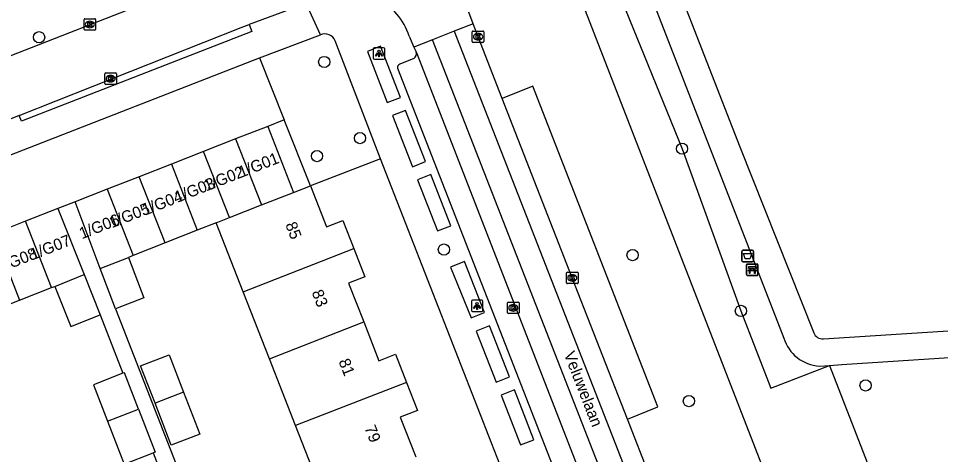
# Model space of a CAD drawing. Extents: x 159689 to 160786, y 387323 to 388339.
# Drawn here: x 160118.9 to 160199.1, y 387869.9 to 387907.8 of the extents above; entities that cross this region are included whole.
import ezdxf

# ---------------------------------------------------------------- set-up
doc = ezdxf.new("R2010")
doc.units = 0
for name, color, linetype in [('IMGEO_Afvalbak', 7, 'Continuous'), ('IMGEO_Bank', 7, 'Continuous'), ('IMGEO_Boom', 7, 'Continuous'), ('IMGEO_Groenvoorziening', 7, 'Continuous'), ('IMGEO_Kolk', 7, 'Continuous'), ('IMGEO_Lichtpunt', 7, 'Continuous'), ('IMGEO_Openbare_ruimte_label', 7, 'Continuous'), ('IMGEO_Pand', 7, 'Continuous'), ('IMGEO_Pand_nummerreeks', 7, 'Continuous'), ('IMGEO_Parkeervlak_open', 7, 'Continuous'), ('IMGEO_Rijbaan_lokaal_gesloten', 7, 'Continuous'), ('IMGEO_Rijbaan_lokaal_open', 7, 'Continuous'), ('IMGEO_Voetpad_halfverhard', 7, 'Continuous'), ('IMGEO_Voetpad_open', 7, 'Continuous')]:
    doc.layers.add(name, color=color, linetype=linetype)

msp = doc.modelspace()

# ---------------------------------------------------------------- linework, layer by layer
at = {"layer": 'IMGEO_Afvalbak'}
for p, q in [((160181.84, 387886.746), (160181.84, 387887.546)), ((160181.84, 387887.546), (160181.84, 387886.746)), ((160181.94, 387887.646), (160182.73, 387887.646)), ((160182.73, 387887.646), (160181.94, 387887.646)), ((160182.83, 387887.546), (160182.83, 387886.746)), ((160182.83, 387886.746), (160182.83, 387887.546)), ((160182.73, 387886.646), (160181.94, 387886.646)), ((160181.94, 387886.646), (160182.73, 387886.646))]:
    msp.add_line(p, q, dxfattribs=at)
msp.add_lwpolyline([(160181.983, 387887.36), (160182.687, 387887.36), (160182.538, 387886.89), (160182.132, 387886.89), (160181.983, 387887.36)], dxfattribs=at)
for centre, start, end in [((160181.94, 387887.546), 90, 180), ((160181.94, 387887.546), 90, 180), ((160182.73, 387887.546), 0, 90), ((160182.73, 387887.546), 360, 90), ((160181.94, 387886.746), 180, 270), ((160181.94, 387886.746), 180, 270), ((160182.73, 387886.746), 270, 0), ((160182.73, 387886.746), 270, 0)]:
    msp.add_arc(centre, 0.1, start, end, dxfattribs=at)
at = {"layer": 'IMGEO_Bank'}
for p, q in [((160182.234, 387885.517), (160182.234, 387886.358)), ((160182.234, 387886.358), (160182.234, 387885.517)), ((160182.309, 387886.442), (160183.15, 387886.442)), ((160183.15, 387886.442), (160182.309, 387886.442)), ((160183.234, 387886.367), (160183.234, 387885.526)), ((160183.234, 387885.526), (160183.234, 387886.367)), ((160183.159, 387885.442), (160182.318, 387885.442)), ((160182.318, 387885.442), (160183.159, 387885.442)), ((160182.931, 387885.84), (160182.538, 387885.84)), ((160182.543, 387885.948), (160182.543, 387886.054)), ((160182.587, 387886.054), (160182.587, 387885.948)), ((160182.875, 387886.06), (160182.593, 387886.06)), ((160182.593, 387885.942), (160182.875, 387885.942)), ((160182.881, 387885.948), (160182.881, 387886.054)), ((160182.925, 387886.054), (160182.925, 387885.948))]:
    msp.add_line(p, q, dxfattribs=at)
for points in [[(160182.537, 387886.06), (160182.451, 387886.06), (160182.451, 387886.221), (160183.014, 387886.221), (160183.014, 387886.06), (160182.931, 387886.06)], [(160182.481, 387885.84), (160182.339, 387885.84), (160182.451, 387885.942), (160182.537, 387885.942)], [(160182.531, 387885.833), (160182.531, 387885.626), (160182.488, 387885.626), (160182.488, 387885.833)], [(160182.931, 387885.942), (160183.014, 387885.942), (160183.126, 387885.84), (160182.987, 387885.84)], [(160182.981, 387885.833), (160182.981, 387885.626), (160182.937, 387885.626), (160182.937, 387885.833)]]:
    msp.add_lwpolyline(points, dxfattribs=at)
for centre, radius, start, end in [((160182.312, 387886.364), 0.0779, 92.4484, 184.28452), ((160182.312, 387886.364), 0.0779, 92.4484, 184.28452), ((160183.156, 387886.364), 0.0779, 2.4484, 94.28452), ((160183.156, 387886.364), 0.0779, 2.4484, 94.28452), ((160182.312, 387885.52), 0.0779, 182.4484, 274.28452), ((160182.312, 387885.52), 0.0779, 182.4484, 274.28452), ((160182.481, 387885.833), 0.00671, 2.89567, 87.10433), ((160182.538, 387885.833), 0.00671, 92.89567, 177.10433), ((160182.536, 387886.053), 0.00671, 2.89567, 87.10433), ((160182.536, 387885.949), 0.00671, 272.89567, 357.10433), ((160182.593, 387886.053), 0.00671, 92.89567, 177.10433), ((160182.593, 387885.949), 0.00671, 182.89567, 267.10433), ((160182.875, 387886.053), 0.00671, 2.89567, 87.10433), ((160182.875, 387885.949), 0.00671, 272.89567, 357.10433), ((160182.932, 387886.053), 0.00671, 92.89567, 177.10433), ((160182.932, 387885.949), 0.00671, 182.89567, 267.10433), ((160182.93, 387885.833), 0.00671, 2.89567, 87.10433), ((160182.987, 387885.833), 0.00671, 92.89567, 177.10433), ((160183.156, 387885.52), 0.0779, 272.4484, 4.28452), ((160183.156, 387885.52), 0.0779, 272.4484, 4.28452)]:
    msp.add_arc(centre, radius, start, end, dxfattribs=at)
at = {"layer": 'IMGEO_Boom'}
for centre in [(160120.69, 387906.188), (160145.495, 387904.032), (160148.607, 387897.399), (160176.625, 387896.482), (160144.868, 387895.834), (160155.909, 387887.698), (160172.321, 387887.221), (160181.748, 387882.357), (160192.591, 387875.874), (160177.221, 387874.504)]:
    msp.add_circle(centre, 0.489, dxfattribs=at)
at = {"layer": 'IMGEO_Groenvoorziening'}
for points in [[(160165.016, 387925.868), (160171.044, 387910.266), (160176.625, 387896.482), (160181.748, 387882.357), (160184.355, 387875.641), (160189.451, 387877.619)], [(160187.833, 387858.03), (160187.32, 387859.333), (160161.958, 387924.652)], [(160150.403, 387895.606), (160144.302, 387893.249)], [(160189.451, 387877.619), (160195.054, 387863.182), (160195.846, 387861.141), (160191.79, 387859.566), (160187.833, 387858.03)]]:
    msp.add_lwpolyline(points, dxfattribs=at)
at = {"layer": 'IMGEO_Kolk'}
for p, q in [((160124.676, 387907.796), (160125.528, 387907.796)), ((160124.601, 387906.87), (160124.601, 387907.722)), ((160125.112, 387907.016), (160125.087, 387907.016)), ((160125.089, 387907.576), (160125.114, 387907.576)), ((160125.602, 387907.722), (160125.602, 387906.87)), ((160125.528, 387906.796), (160124.676, 387906.796)), ((160158.38, 387905.801), (160158.38, 387906.653)), ((160158.455, 387906.727), (160159.307, 387906.727)), ((160158.868, 387906.507), (160158.893, 387906.507)), ((160159.381, 387906.653), (160159.381, 387905.801)), ((160159.307, 387905.727), (160158.455, 387905.727)), ((160158.891, 387905.947), (160158.866, 387905.947)), ((160126.409, 387902.15), (160126.409, 387903.002)), ((160126.484, 387903.076), (160127.336, 387903.076)), ((160127.41, 387903.002), (160127.41, 387902.15)), ((160126.92, 387902.296), (160126.895, 387902.296)), ((160126.897, 387902.856), (160126.922, 387902.856)), ((160127.336, 387902.076), (160126.484, 387902.076)), ((160166.577, 387884.809), (160166.577, 387885.661)), ((160166.652, 387885.735), (160167.504, 387885.735)), ((160167.065, 387885.515), (160167.09, 387885.515)), ((160167.578, 387885.661), (160167.578, 387884.809)), ((160167.504, 387884.735), (160166.652, 387884.735)), ((160167.088, 387884.955), (160167.063, 387884.955)), ((160161.442, 387882.201), (160161.442, 387883.053)), ((160161.517, 387883.127), (160162.369, 387883.127)), ((160161.93, 387882.907), (160161.955, 387882.907)), ((160162.443, 387883.053), (160162.443, 387882.201)), ((160162.369, 387882.127), (160161.517, 387882.127)), ((160161.953, 387882.347), (160161.928, 387882.347))]:
    msp.add_line(p, q, dxfattribs=at)
for points in [[(160124.676, 387907.796), (160125.528, 387907.796)], [(160124.601, 387906.87), (160124.601, 387907.722)], [(160124.922, 387907.496), (160125.045, 387907.496), (160125.045, 387907.345), (160125.175, 387907.496), (160125.339, 387907.496), (160125.193, 387907.345), (160125.346, 387907.096), (160125.194, 387907.096), (160125.109, 387907.26), (160125.045, 387907.193), (160125.045, 387907.096), (160124.922, 387907.096), (160124.922, 387907.496)], [(160125.602, 387907.722), (160125.602, 387906.87)], [(160125.528, 387906.796), (160124.676, 387906.796)], [(160158.38, 387905.801), (160158.38, 387906.653)], [(160158.455, 387906.727), (160159.307, 387906.727)], [(160158.701, 387906.427), (160158.824, 387906.427), (160158.824, 387906.276), (160158.954, 387906.427), (160159.118, 387906.427), (160158.972, 387906.276), (160159.125, 387906.027), (160158.973, 387906.027), (160158.888, 387906.191), (160158.824, 387906.124), (160158.824, 387906.027), (160158.701, 387906.027), (160158.701, 387906.427)], [(160159.381, 387906.653), (160159.381, 387905.801)], [(160159.307, 387905.727), (160158.455, 387905.727)], [(160126.409, 387902.15), (160126.409, 387903.002)], [(160126.484, 387903.076), (160127.336, 387903.076)], [(160127.41, 387903.002), (160127.41, 387902.15)], [(160126.73, 387902.776), (160126.853, 387902.776), (160126.853, 387902.625), (160126.983, 387902.776), (160127.147, 387902.776), (160127.001, 387902.625), (160127.154, 387902.376), (160127.002, 387902.376), (160126.917, 387902.54), (160126.853, 387902.473), (160126.853, 387902.376), (160126.73, 387902.376), (160126.73, 387902.776)], [(160127.336, 387902.076), (160126.484, 387902.076)], [(160166.577, 387884.809), (160166.577, 387885.661)], [(160166.652, 387885.735), (160167.504, 387885.735)], [(160166.898, 387885.435), (160167.021, 387885.435), (160167.021, 387885.284), (160167.151, 387885.435), (160167.315, 387885.435), (160167.169, 387885.284), (160167.322, 387885.035), (160167.17, 387885.035), (160167.085, 387885.199), (160167.021, 387885.132), (160167.021, 387885.035), (160166.898, 387885.035), (160166.898, 387885.435)], [(160167.578, 387885.661), (160167.578, 387884.809)], [(160167.504, 387884.735), (160166.652, 387884.735)], [(160161.442, 387882.201), (160161.442, 387883.053)], [(160161.517, 387883.127), (160162.369, 387883.127)], [(160162.443, 387883.053), (160162.443, 387882.201)], [(160162.369, 387882.127), (160161.517, 387882.127)], [(160161.763, 387882.827), (160161.886, 387882.827), (160161.886, 387882.676), (160162.016, 387882.827), (160162.18, 387882.827), (160162.034, 387882.676), (160162.187, 387882.427), (160162.035, 387882.427), (160161.95, 387882.591), (160161.886, 387882.524), (160161.886, 387882.427), (160161.763, 387882.427), (160161.763, 387882.827)]]:
    msp.add_lwpolyline(points, dxfattribs=at)
for centre, start, end in [((160124.678, 387907.72), 91.55205, 178.44795), ((160124.678, 387907.72), 91.55205, 178.44795), ((160125.526, 387907.72), 1.55205, 88.44795), ((160125.526, 387907.72), 1.55205, 88.44795), ((160124.678, 387906.872), 181.55205, 268.44795), ((160124.678, 387906.872), 181.55205, 268.44795), ((160125.526, 387906.872), 271.55205, 358.44795), ((160125.526, 387906.872), 271.55205, 358.44795), ((160158.457, 387906.651), 91.55205, 178.44795), ((160158.457, 387906.651), 91.55205, 178.44795), ((160159.305, 387906.651), 1.55205, 88.44795), ((160159.305, 387906.651), 1.55205, 88.44795), ((160158.457, 387905.803), 181.55205, 268.44795), ((160158.457, 387905.803), 181.55205, 268.44795), ((160159.305, 387905.803), 271.55205, 358.44795), ((160159.305, 387905.803), 271.55205, 358.44795), ((160126.486, 387903), 91.55205, 178.44795), ((160126.486, 387903), 91.55205, 178.44795), ((160127.334, 387903), 1.55205, 88.44795), ((160127.334, 387903), 1.55205, 88.44795), ((160126.486, 387902.152), 181.55205, 268.44795), ((160126.486, 387902.152), 181.55205, 268.44795), ((160127.334, 387902.152), 271.55205, 358.44795), ((160127.334, 387902.152), 271.55205, 358.44795), ((160166.654, 387885.659), 91.55205, 178.44795), ((160166.654, 387885.659), 91.55205, 178.44795), ((160167.502, 387885.659), 1.55205, 88.44795), ((160167.502, 387885.659), 1.55205, 88.44795), ((160166.654, 387884.811), 181.55205, 268.44795), ((160166.654, 387884.811), 181.55205, 268.44795), ((160167.502, 387884.811), 271.55205, 358.44795), ((160167.502, 387884.811), 271.55205, 358.44795), ((160161.519, 387883.051), 91.55205, 178.44795), ((160161.519, 387883.051), 91.55205, 178.44795), ((160162.367, 387883.051), 1.55205, 88.44795), ((160162.367, 387883.051), 1.55205, 88.44795), ((160161.519, 387882.203), 181.55205, 268.44795), ((160161.519, 387882.203), 181.55205, 268.44795), ((160162.367, 387882.203), 271.55205, 358.44795), ((160162.367, 387882.203), 271.55205, 358.44795)]:
    msp.add_arc(centre, 0.0765, start, end, dxfattribs=at)
for centre, major_axis, ratio, start_param, end_param in [((160125.088, 387907.296), (-0.387, 0.002), 0.722429, 4.712389, 7.853982), ((160125.113, 387907.296), (-0.39, 0.002), 0.717154, 1.570796, 4.712389), ((160158.867, 387906.227), (-0.387, 0.002), 0.722429, 4.712389, 7.853982), ((160158.892, 387906.227), (-0.39, 0.002), 0.717154, 1.570796, 4.712389), ((160126.896, 387902.576), (-0.387, 0.002), 0.722429, 4.712389, 7.853982), ((160126.921, 387902.576), (-0.39, 0.002), 0.717154, 1.570796, 4.712389), ((160167.064, 387885.235), (-0.387, 0.002), 0.722429, 4.712389, 7.853982), ((160167.089, 387885.235), (-0.39, 0.002), 0.717154, 1.570796, 4.712389), ((160161.929, 387882.627), (-0.387, 0.002), 0.722429, 4.712389, 7.853982), ((160161.954, 387882.627), (-0.39, 0.002), 0.717154, 1.570796, 4.712389)]:
    msp.add_ellipse(centre, major_axis=major_axis, ratio=ratio, start_param=start_param, end_param=end_param, dxfattribs=at)
at = {"layer": 'IMGEO_Lichtpunt'}
for p, q in [((160149.764, 387905.171), (160149.764, 387904.364)), ((160149.764, 387905.171), (160149.764, 387904.364)), ((160150.666, 387905.266), (160149.858, 387905.266)), ((160150.666, 387905.266), (160149.858, 387905.266)), ((160150.76, 387904.364), (160150.76, 387905.171)), ((160150.76, 387904.364), (160150.76, 387905.171)), ((160149.858, 387904.27), (160150.666, 387904.27)), ((160149.858, 387904.27), (160150.666, 387904.27)), ((160158.299, 387883.201), (160158.299, 387882.394)), ((160158.299, 387883.201), (160158.299, 387882.394)), ((160159.201, 387883.296), (160158.393, 387883.296)), ((160159.201, 387883.296), (160158.393, 387883.296)), ((160159.295, 387882.394), (160159.295, 387883.201)), ((160159.295, 387882.394), (160159.295, 387883.201)), ((160158.393, 387882.3), (160159.201, 387882.3)), ((160158.393, 387882.3), (160159.201, 387882.3))]:
    msp.add_line(p, q, dxfattribs=at)
for points in [[(160150.138, 387904.835), (160150.177, 387904.807), (160149.989, 387904.545), (160149.951, 387904.572), (160150.138, 387904.835)], [(160150.24, 387904.787), (160150.287, 387904.787), (160150.287, 387904.465), (160150.24, 387904.465), (160150.24, 387904.787)], [(160150.35, 387904.807), (160150.388, 387904.834), (160150.575, 387904.572), (160150.536, 387904.544), (160150.35, 387904.807)], [(160158.673, 387882.865), (160158.712, 387882.837), (160158.524, 387882.575), (160158.486, 387882.602), (160158.673, 387882.865)], [(160158.775, 387882.817), (160158.822, 387882.817), (160158.822, 387882.495), (160158.775, 387882.495), (160158.775, 387882.817)], [(160158.885, 387882.837), (160158.923, 387882.864), (160159.11, 387882.602), (160159.071, 387882.574), (160158.885, 387882.837)]]:
    msp.add_lwpolyline(points, dxfattribs=at)
for centre in [(160150.263, 387904.969), (160158.798, 387882.999)]:
    msp.add_circle(centre, 0.0994, dxfattribs=at)
for centre, start, end in [((160149.858, 387905.171), 90, 180), ((160149.858, 387905.171), 90, 180), ((160150.666, 387905.171), 0, 90), ((160150.666, 387905.171), 0, 90), ((160149.858, 387904.364), 180, 270), ((160149.858, 387904.364), 180, 270), ((160150.666, 387904.364), 270, 0), ((160150.666, 387904.364), 270, 360), ((160158.393, 387883.201), 90, 180), ((160158.393, 387883.201), 90, 180), ((160159.201, 387883.201), 0, 90), ((160159.201, 387883.201), 0, 90), ((160158.393, 387882.394), 180, 270), ((160158.393, 387882.394), 180, 270), ((160159.201, 387882.394), 270, 0), ((160159.201, 387882.394), 270, 360)]:
    msp.add_arc(centre, 0.0946, start, end, dxfattribs=at)
at = {"layer": 'IMGEO_Pand'}
for points in [[(160140.579, 387898.426), (160137.785, 387897.33)], [(160140.579, 387898.426), (160142.815, 387892.669)], [(160137.785, 387897.33), (160134.991, 387896.234)], [(160137.785, 387897.33), (160140.039, 387891.583)], [(160134.991, 387896.234), (160132.198, 387895.139)], [(160137.245, 387890.49), (160134.991, 387896.234)], [(160132.198, 387895.139), (160129.404, 387894.043)], [(160132.198, 387895.139), (160134.452, 387889.39)], [(160129.404, 387894.043), (160126.61, 387892.947)], [(160131.662, 387888.285), (160129.404, 387894.043)], [(160126.61, 387892.947), (160123.816, 387891.851)], [(160126.61, 387892.947), (160128.872, 387887.18)], [(160140.039, 387891.583), (160142.815, 387892.669)], [(160142.815, 387892.669), (160144.302, 387893.249)], [(160144.302, 387893.249), (160145.697, 387889.683), (160147.108, 387890.235), (160148.068, 387887.779)], [(160126.01, 387886.052), (160123.816, 387891.851)], [(160122.321, 387891.265), (160119.513, 387890.164)], [(160122.321, 387891.265), (160124.6, 387885.534)], [(160137.245, 387890.49), (160140.039, 387891.583)], [(160119.513, 387890.164), (160116.706, 387889.062)], [(160121.779, 387884.387), (160119.513, 387890.164)], [(160136.095, 387890.04), (160137.245, 387890.49)], [(160134.452, 387889.39), (160131.662, 387888.285)], [(160136.095, 387890.04), (160134.452, 387889.39)], [(160138.444, 387884.033), (160136.095, 387890.04)], [(160116.706, 387889.062), (160118.971, 387883.288)], [(160131.662, 387888.285), (160128.872, 387887.18)], [(160138.444, 387884.033), (160148.068, 387887.779)], [(160148.068, 387887.779), (160149.028, 387885.323), (160147.61, 387884.769), (160148.929, 387881.395)], [(160126.01, 387886.052), (160128.474, 387887.022)], [(160128.474, 387887.022), (160129.812, 387883.484), (160127.335, 387882.548)], [(160128.872, 387887.18), (160128.474, 387887.022)], [(160122.049, 387884.492), (160124.6, 387885.534)], [(160124.6, 387885.534), (160125.999, 387882.015)], [(160127.335, 387882.548), (160126.01, 387886.052)], [(160118.971, 387883.288), (160121.779, 387884.387)], [(160121.779, 387884.387), (160122.049, 387884.492)], [(160122.049, 387884.492), (160123.439, 387880.997), (160125.999, 387882.015)], [(160140.724, 387878.201), (160138.444, 387884.033)], [(160116.162, 387882.19), (160118.971, 387883.288)], [(160140.724, 387878.201), (160148.929, 387881.395)], [(160148.929, 387881.395), (160150.249, 387878.019), (160151.698, 387878.585), (160152.655, 387876.138)], [(160130.776, 387874.329), (160129.515, 387877.586), (160132, 387878.548), (160133.258, 387875.295)], [(160143, 387872.379), (160140.724, 387878.201)], [(160127.975, 387876.927), (160125.423, 387875.938), (160126.653, 387872.76)], [(160129.344, 387873.81), (160128.116, 387876.981), (160127.975, 387876.927)], [(160152.655, 387876.138), (160143, 387872.379)], [(160152.655, 387876.138), (160153.611, 387873.692), (160152.113, 387873.107), (160153.464, 387869.65)], [(160133.258, 387875.295), (160134.672, 387871.641), (160132.188, 387870.681), (160130.776, 387874.329)], [(160133.258, 387875.295), (160130.776, 387874.329)], [(160126.653, 387872.76), (160129.344, 387873.81)], [(160129.344, 387873.81), (160130.79, 387870.074), (160130.605, 387870.002)], [(160126.653, 387872.76), (160128.097, 387869.031), (160130.605, 387870.002)], [(160145.309, 387866.475), (160143, 387872.379)]]:
    msp.add_lwpolyline(points, dxfattribs=at)
at = {"layer": 'IMGEO_Parkeervlak_open'}
for points in [[(160139.873, 387904.403), (160141.997, 387898.986)], [(160171.868, 387872.939), (160174.514, 387874.005), (160163.654, 387901.917), (160160.987, 387900.854)]]:
    msp.add_lwpolyline(points, dxfattribs=at)
at = {"layer": 'IMGEO_Rijbaan_lokaal_gesloten'}
for points in [[(160158.448, 387907.349), (160156.809, 387906.723)], [(160160.987, 387900.854), (160158.881, 387906.227), (160158.448, 387907.349)], [(160156.809, 387906.723), (160190.288, 387820.901)], [(160154.919, 387905.962), (160153.292, 387905.329)], [(160188.411, 387820.223), (160172.441, 387861.053), (160154.919, 387905.962)], [(160153.292, 387905.329), (160153.484, 387904.909)], [(160153.484, 387904.909), (160170.802, 387860.362), (160186.371, 387820.436)], [(160171.868, 387872.939), (160167.078, 387885.235), (160160.987, 387900.854)], [(160178.397, 387856.184), (160175.772, 387862.953), (160171.868, 387872.939)]]:
    msp.add_lwpolyline(points, dxfattribs=at)
at = {"layer": 'IMGEO_Rijbaan_lokaal_open'}
for points in [[(160118.168, 387904.562), (160136.795, 387911.888), (160140.836, 387913.368), (160142.084, 387913.853)], [(160143.935, 387909.124), (160142.807, 387908.712), (160138.953, 387907.297)], [(160158.448, 387907.349), (160158.08, 387908.368)], [(160118.964, 387899.358), (160138.256, 387907.046), (160138.953, 387907.297)], [(160152.882, 387906.291), (160153.292, 387905.329)], [(160156.809, 387906.723), (160154.919, 387905.962)], [(160118.964, 387899.358), (160116.683, 387898.471)]]:
    msp.add_lwpolyline(points, dxfattribs=at)
msp.add_arc((160147.594, 387904.599), 5.552, 17.74334, 108.43231, dxfattribs=at)
at = {"layer": 'IMGEO_Voetpad_halfverhard'}
for points in [[(160170.184, 387926.148), (160181.642, 387896.652), (160188.081, 387880.462)], [(160167.932, 387925.178), (160185.48, 387879.997)], [(160188.928, 387879.923), (160212.441, 387881.446), (160224.487, 387882.226)], [(160189.451, 387877.619), (160190.535, 387877.689), (160200.326, 387878.324)], [(160188.578, 387877.562), (160189.451, 387877.619)]]:
    msp.add_lwpolyline(points, dxfattribs=at)
for centre, radius, start, end in [((160188.772, 387880.997), 3.441, 196.89898, 266.76697), ((160188.872, 387880.77), 0.849, 201.26926, 273.78835)]:
    msp.add_arc(centre, radius, start, end, dxfattribs=at)
at = {"layer": 'IMGEO_Voetpad_open'}
for points in [[(160145.167, 387906.383), (160143.935, 387909.124)], [(160138.953, 387907.297), (160139.187, 387906.687), (160119.143, 387898.892), (160118.964, 387899.358)], [(160139.873, 387904.403), (160145.167, 387906.383)], [(160150.403, 387895.606), (160146.45, 387905.875)], [(160149.254, 387904.957), (160150.984, 387900.501), (160152.142, 387900.94), (160150.395, 387905.416), (160149.254, 387904.957)], [(160096.393, 387887.443), (160139.873, 387904.403)], [(160153.288, 387904.345), (160152.06, 387903.845)], [(160151.872, 387903.499), (160169.005, 387859.521), (160184.374, 387820.228)], [(160151.428, 387899.367), (160153.164, 387894.907), (160154.315, 387895.363), (160152.579, 387899.814), (160151.428, 387899.367)], [(160141.997, 387898.986), (160140.579, 387898.426)], [(160144.302, 387893.249), (160141.997, 387898.986)], [(160173.59, 387836.163), (160150.403, 387895.606)], [(160153.612, 387893.768), (160155.341, 387889.325), (160156.496, 387889.756), (160154.764, 387894.225), (160153.612, 387893.768)], [(160123.816, 387891.851), (160122.321, 387891.265)], [(160156.488, 387886.172), (160158.27, 387881.748), (160159.443, 387882.22), (160157.698, 387886.664), (160156.488, 387886.172)], [(160127.335, 387882.548), (160138.495, 387853.899)], [(160125.999, 387882.015), (160127.975, 387876.927)], [(160158.717, 387880.61), (160160.458, 387876.143), (160161.619, 387876.606), (160159.886, 387881.06), (160158.717, 387880.61)], [(160162.046, 387875.475), (160160.891, 387875.024), (160162.581, 387870.69), (160163.745, 387871.143), (160162.046, 387875.475)], [(160130.605, 387870.002), (160132.456, 387865.157)]]:
    msp.add_lwpolyline(points, dxfattribs=at)
for centre, radius, start, end in [((160145.563, 387905.509), 0.959, 22.42046, 114.37766), ((160153.028, 387904.751), 0.483, 302.61367, 19.05984), ((160152.226, 387903.531), 0.356, 117.87964, 185.08524)]:
    msp.add_arc(centre, radius, start, end, dxfattribs=at)

# ---------------------------------------------------------------- texts
at = {"layer": 'IMGEO_Openbare_ruimte_label'}
msp.add_text('Veluwelaan', height=1, rotation=291.28017, dxfattribs=at).set_placement((160166.322, 387878.612))
at = {"layer": 'IMGEO_Pand_nummerreeks'}
for s, rotation, p in [('1/G01', 21.35961, (160138.262, 387893.942)), ('1/G02', 21.35961, (160135.234, 387892.758)), ('1/G03', 21.35961, (160132.711, 387891.767)), ('1/G04', 21.35961, (160129.885, 387890.644)), ('1/G05', 21.35961, (160127.022, 387889.558)), ('1/G06', 21.35961, (160124.408, 387888.592)), ('85', 291.26799, (160142.093, 387889.88)), ('1/G07', 21.35961, (160120.148, 387886.778)), ('1/G08', 21.35961, (160117.218, 387885.646)), ('83', 291.26799, (160144.389, 387883.982)), ('81', 291.26799, (160146.726, 387877.979)), ('79', 291.26799, (160148.98, 387872.186))]:
    msp.add_text(s, height=1, rotation=rotation, dxfattribs=at).set_placement(p)

doc.saveas('drawing.dxf')
